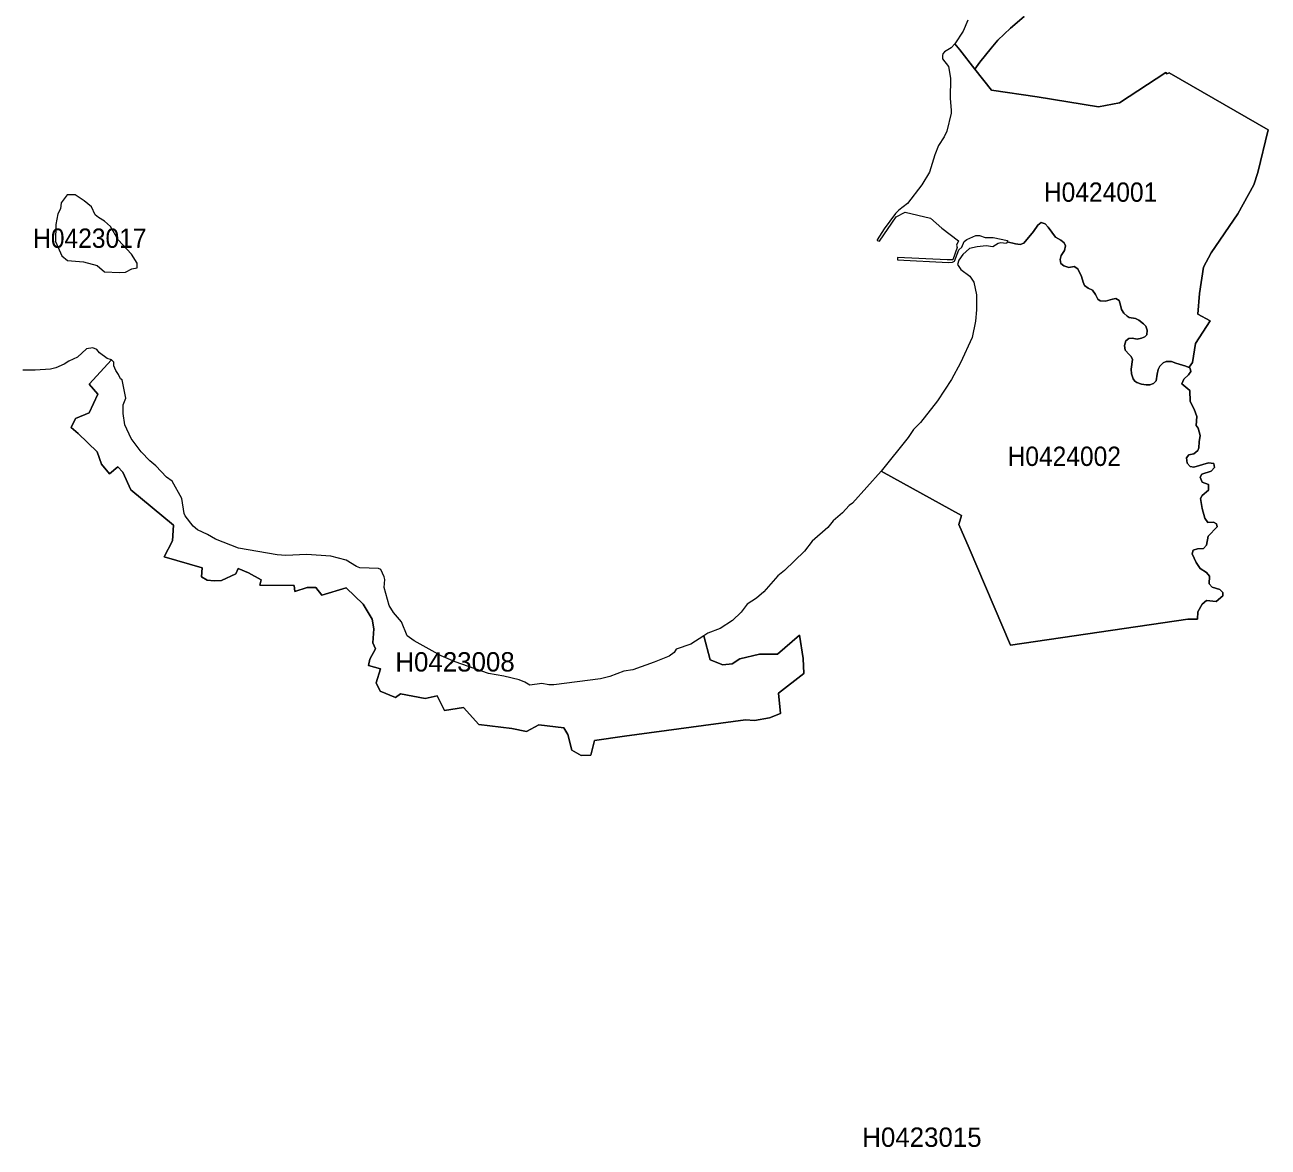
# Model space of a CAD drawing. Extents: x 369010 to 739155, y 6377141 to 6616555.
# Drawn here: x 591566 to 597996, y 6601631 to 6607435 of the extents above; entities that cross this region are included whole.
import ezdxf
from ezdxf.enums import TextEntityAlignment as Align

# ---------------------------------------------------------------- set-up
doc = ezdxf.new("R2010")
doc.units = 0
doc.header["$LTSCALE"] = 40
doc.layers.add('1', color=7, linetype='Continuous', lineweight=13)
doc.layers.add('2', color=7, linetype='Continuous')

msp = doc.modelspace()

# ---------------------------------------------------------------- linework, layer by layer
at = {"layer": '1'}
for points in [[(596443.15, 6607459.16), (596417.83, 6607402.56), (596374.8, 6607337.35), (596400.62, 6607305.08), (596479.4, 6607205.12), (596505.21, 6607242.68), (596563.47, 6607314.51), (596598.72, 6607355.56), (596663.6, 6607418.28), (596734.6, 6607477.37)], [(596734.6, 6607477.37), (596663.6, 6607418.28), (596598.72, 6607355.56), (596563.47, 6607314.51), (596505.21, 6607242.68), (596479.4, 6607205.12), (596564.8, 6607097.04), (596800.81, 6607062.62), (597119.23, 6607010.32), (597227.14, 6607031), (597465.97, 6607188.73), (597472.59, 6607181.45), (597483.18, 6607186.74), (597995.74, 6606891.32), (597942.45, 6606672.03), (597921.1, 6606608.31), (597838.35, 6606458.2), (597701.64, 6606254.96), (597662.09, 6606180.98), (597640.9, 6606044.93), (597632.63, 6605938.02), (597696.02, 6605904.92), (597620.38, 6605786.08), (597604.66, 6605688.93), (597587.28, 6605663.78), (597590.42, 6605660.47), (597593.24, 6605657.82), (597596.55, 6605642.1), (597584.63, 6605624.88), (597558.98, 6605602.37), (597549.71, 6605577.88), (597590.59, 6605543.46), (597592.91, 6605486.52), (597613.26, 6605446.8), (597627.17, 6605409.73), (597623.19, 6605362.06), (597634.45, 6605349.48), (597644.38, 6605310.43), (597638.42, 6605278.65), (597637.92, 6605248.03), (597632.63, 6605232.8), (597610.78, 6605216.25), (597586.45, 6605210.96), (597573.21, 6605195.07), (597577.52, 6605168.59), (597592.74, 6605150.05), (597611.94, 6605147.4), (597687.91, 6605169.25), (597715.55, 6605166.6), (597717.53, 6605144.76), (597701.64, 6605126.88), (597652.82, 6605110.99), (597643.55, 6605095.93), (597654.14, 6605070.11), (597687.24, 6605056.87), (597687.91, 6605028.41), (597654.14, 6605001.43), (597646.2, 6604985.54), (597654.14, 6604933.41), (597668.71, 6604883.76), (597684.1, 6604861.41), (597713.23, 6604862.08), (597728.29, 6604853.47), (597732.26, 6604838.41), (597686.09, 6604790.74), (597676.82, 6604743.08), (597662.09, 6604726.69), (597631.14, 6604724.71), (597608.63, 6604717.42), (597602.01, 6604698.23), (597623.86, 6604654.53), (597645.04, 6604624.08), (597676.65, 6604602.4), (597692.38, 6604584.19), (597691.05, 6604544.47), (597706.77, 6604527.26), (597745.17, 6604515.34), (597761.06, 6604499.62)], [(596374.8, 6607337.35), (596356.26, 6607316.33), (596322.66, 6607295.65), (596313.56, 6607285.38), (596310.91, 6607276.28), (596312.57, 6607259.4), (596342.52, 6607219.68), (596353.94, 6607159.11), (596350.97, 6607054.51), (596357.25, 6606993.27), (596356.26, 6606977.55), (596334.58, 6606884.2), (596321.01, 6606856.56), (596290.89, 6606811.05), (596271.36, 6606762.39), (596245.04, 6606672.36), (596205.65, 6606607.15), (596131.34, 6606511.16), (596085.17, 6606476.24), (596068.45, 6606458.53), (596010.19, 6606379.58), (595973.45, 6606323.31), (595974.11, 6606319.01), (595985.2, 6606315.7), (596072.09, 6606442.31), (596118.1, 6606465.31), (596250.34, 6606435.03), (596307.93, 6606383.06), (596393.83, 6606318.18), (596383.74, 6606294.84), (596388.2, 6606283.59), (596364.54, 6606220.04), (596335.57, 6606219.04), (596078.55, 6606230.96), (596079.21, 6606219.37), (596343.52, 6606206.3), (596363.21, 6606208.12), (596373.8, 6606212.42), (596396.98, 6606271.34), (596411.37, 6606284.42), (596423.46, 6606314.04), (596437.19, 6606324.63), (596484.53, 6606345.32), (596502.4, 6606344.66), (596531.86, 6606335.06), (596573.4, 6606335.06), (596647.71, 6606319.67), (596646.06, 6606313.38), (596688.92, 6606302.29), (596712.92, 6606298.15), (596732.78, 6606306.43), (596782.27, 6606366.84), (596804.12, 6606399.11), (596821.33, 6606412.85), (596841.85, 6606406.56), (596858.4, 6606388.68), (596895.47, 6606336.55), (596922.95, 6606320.83), (596940.82, 6606307.75), (596947.61, 6606292.69), (596942.81, 6606268.69), (596925.6, 6606241.88), (596919.47, 6606221.36), (596923.28, 6606201), (596939.66, 6606187.93), (596965.81, 6606179.65), (596991.8, 6606185.11), (597011, 6606173.53), (597030.36, 6606132.98), (597038.47, 6606104.84), (597046.08, 6606086.31), (597064.62, 6606073.23), (597087.95, 6606062.97), (597103.02, 6606041.13), (597115.43, 6606015.97), (597127.68, 6606007.2), (597154.49, 6606005.71), (597190.07, 6606016.8), (597207.78, 6606020.11), (597226.15, 6606009.85), (597231.78, 6605985.85), (597237.24, 6605963.17), (597250.31, 6605943.31), (597266.04, 6605928.25), (597277.62, 6605921.3), (597309.9, 6605916.5), (597327.11, 6605907.56), (597351.11, 6605889.03), (597363.52, 6605876.12), (597370.3, 6605856.09), (597367.66, 6605832.09), (597357.89, 6605822), (597340.18, 6605813.89), (597318.17, 6605809.75), (597292.85, 6605813.89), (597274.97, 6605812.4), (597259.75, 6605800.15), (597253.62, 6605776.15), (597256.44, 6605751.99), (597276.96, 6605729.65)], [(597276.96, 6605729.65), (597287.22, 6605720.05), (597294.17, 6605704.32), (597287.88, 6605653.52), (597289.21, 6605629.52), (597297.48, 6605604.03), (597306.42, 6605592.44), (597316.68, 6605585.49), (597340.02, 6605576.56), (597364.84, 6605573.25), (597383.38, 6605573.25), (597402.58, 6605580.03), (597416.31, 6605593.77), (597421.11, 6605628.69), (597427.73, 6605652.03), (597435.84, 6605669.9), (597453.06, 6605687.61), (597468.12, 6605694.56), (597496.25, 6605693.9), (597518.93, 6605684.96), (597552.19, 6605675.53), (597569.41, 6605670.07), (597590.42, 6605660.47), (597587.28, 6605663.78), (597604.66, 6605688.93), (597620.38, 6605786.08), (597696.02, 6605904.92), (597632.63, 6605938.02), (597640.9, 6606044.93), (597662.09, 6606180.98), (597701.64, 6606254.96), (597838.35, 6606458.2), (597921.1, 6606608.31), (597942.45, 6606672.03), (597995.74, 6606891.32), (597483.18, 6607186.74), (597472.59, 6607181.45), (597465.97, 6607188.73), (597227.14, 6607031), (597119.23, 6607010.32), (596800.81, 6607062.62), (596564.8, 6607097.04), (596479.4, 6607205.12), (596400.62, 6607305.08), (596374.8, 6607337.35)], [(597416.31, 6605593.77), (597402.58, 6605580.03), (597383.38, 6605573.25), (597364.84, 6605573.25), (597340.02, 6605576.56), (597316.68, 6605585.49), (597306.42, 6605592.44), (597297.48, 6605604.03), (597289.21, 6605629.52), (597287.88, 6605653.52), (597294.17, 6605704.32), (597287.22, 6605720.05), (597276.96, 6605729.65), (597256.44, 6605751.99), (597253.62, 6605776.15), (597259.75, 6605800.15), (597274.97, 6605812.4), (597292.85, 6605813.89), (597318.17, 6605809.75), (597340.18, 6605813.89), (597357.89, 6605822), (597367.66, 6605832.09), (597370.3, 6605856.09), (597363.52, 6605876.12), (597351.11, 6605889.03), (597327.11, 6605907.56), (597309.9, 6605916.5), (597277.62, 6605921.3), (597266.04, 6605928.25), (597250.31, 6605943.31), (597237.24, 6605963.17), (597231.78, 6605985.85), (597226.15, 6606009.85), (597207.78, 6606020.11), (597190.07, 6606016.8), (597154.49, 6606005.71), (597127.68, 6606007.2), (597115.43, 6606015.97), (597103.02, 6606041.13), (597087.95, 6606062.97), (597064.62, 6606073.23), (597046.08, 6606086.31), (597038.47, 6606104.84), (597030.36, 6606132.98), (597011, 6606173.53), (596991.8, 6606185.11), (596965.81, 6606179.65), (596939.66, 6606187.93), (596923.28, 6606201), (596919.47, 6606221.36), (596925.6, 6606241.88), (596942.81, 6606268.69), (596947.61, 6606292.69), (596940.82, 6606307.75), (596922.95, 6606320.83), (596895.47, 6606336.55), (596858.4, 6606388.68), (596841.85, 6606406.56), (596821.33, 6606412.85), (596804.12, 6606399.11), (596782.27, 6606366.84), (596732.78, 6606306.43), (596712.92, 6606298.15), (596688.92, 6606302.29), (596646.06, 6606313.38)], [(596646.06, 6606313.38), (596643.41, 6606303.28), (596611.63, 6606307.75), (596599.72, 6606303.78), (596572.74, 6606286.9), (596537.16, 6606291.86), (596490.49, 6606286.57), (596450.6, 6606278.13), (596416.01, 6606247.34), (596395.82, 6606217.06), (596388.87, 6606194.71), (596406.74, 6606170.05), (596453.58, 6606135.13), (596474.27, 6606104.35), (596488.17, 6606039.14), (596487.51, 6605961.35), (596481.55, 6605902.1), (596464.34, 6605817.86), (596404.75, 6605687.28), (596357.59, 6605600.72), (596285.76, 6605490.66), (596197.54, 6605378.61), (596161.96, 6605342.37), (596134.65, 6605300.16), (595994.64, 6605126.88), (596409.88, 6604897.16), (596396.64, 6604851.48), (596449.77, 6604728.18), (596662.61, 6604227.53), (597580, 6604361.09), (597614.92, 6604361.09), (597630.81, 6604361.76), (597632.79, 6604398.83), (597654.64, 6604438.38), (597677.65, 6604456.92), (597727.3, 6604452.29), (597761.72, 6604481.75), (597761.06, 6604499.62), (597745.17, 6604515.34), (597706.77, 6604527.26), (597691.05, 6604544.47), (597692.38, 6604584.19), (597676.65, 6604602.4), (597645.04, 6604624.08), (597623.86, 6604654.53), (597602.01, 6604698.23), (597608.63, 6604717.42), (597631.14, 6604724.71), (597662.09, 6604726.69), (597676.82, 6604743.08), (597686.09, 6604790.74), (597732.26, 6604838.41), (597728.29, 6604853.47), (597713.23, 6604862.08), (597684.1, 6604861.41), (597668.71, 6604883.76), (597654.14, 6604933.41), (597646.2, 6604985.54), (597654.14, 6605001.43), (597687.91, 6605028.41), (597687.24, 6605056.87), (597654.14, 6605070.11), (597643.55, 6605095.93), (597652.82, 6605110.99), (597701.64, 6605126.88), (597717.53, 6605144.76), (597715.55, 6605166.6), (597687.91, 6605169.25), (597611.94, 6605147.4), (597592.74, 6605150.05), (597577.52, 6605168.59), (597573.21, 6605195.07), (597586.45, 6605210.96), (597610.78, 6605216.25), (597632.63, 6605232.8), (597637.92, 6605248.03), (597638.42, 6605278.65), (597644.38, 6605310.43), (597634.45, 6605349.48), (597623.19, 6605362.06), (597627.17, 6605409.73), (597613.26, 6605446.8), (597592.91, 6605486.52), (597590.59, 6605543.46), (597549.71, 6605577.88), (597558.98, 6605602.37), (597584.63, 6605624.88), (597596.55, 6605642.1), (597593.24, 6605657.82), (597590.42, 6605660.47), (597569.41, 6605670.07), (597552.19, 6605675.53), (597518.93, 6605684.96), (597496.25, 6605693.9), (597468.12, 6605694.56), (597453.06, 6605687.61), (597435.84, 6605669.9), (597427.73, 6605652.03), (597421.11, 6605628.69), (597416.31, 6605593.77)], [(591828.4, 6605398.64), (591898.25, 6605428.1), (591944.26, 6605525.58), (591898.25, 6605577.05), (592013.44, 6605702.34), (591991.26, 6605709.46), (591952.2, 6605737.76), (591937.64, 6605755.13), (591916.95, 6605765.06), (591885.01, 6605758.78), (591837.51, 6605715.91), (591793.98, 6605695.22), (591769.98, 6605679.33), (591726.45, 6605660.47), (591698.98, 6605655), (591619.21, 6605649.21), (591555.82, 6605648.55)], [(592013.44, 6605702.34), (591898.25, 6605577.05), (591944.26, 6605525.58), (591898.25, 6605428.1), (591828.4, 6605398.64), (591806.39, 6605352.63), (591841.15, 6605320.69), (591940.45, 6605226.85), (591962.63, 6605162.46), (592003.01, 6605112.81), (592047.2, 6605149.56), (592072.85, 6605122.08), (592113.4, 6605030.06), (592334.02, 6604848.01), (592330.21, 6604767.08), (592286.19, 6604684.32), (592482.97, 6604627.22), (592479.83, 6604580.06), (592509.45, 6604563.17), (592545.7, 6604560.03), (592582.77, 6604561.19), (592656.75, 6604594.95), (592669.49, 6604623.58), (592723.45, 6604600.25), (592787.83, 6604565.33), (592780.55, 6604537.85), (592959.13, 6604535.7), (592962.93, 6604505.08), (593025.33, 6604524.12), (593070.84, 6604525.27), (593101.46, 6604486.05), (593228.07, 6604523.29), (593316.28, 6604438.72), (593361.63, 6604360.6), (593370.9, 6604310.78), (593365.6, 6604238.29), (593379.01, 6604207.34), (593349.38, 6604154.88), (593342.6, 6604120.78), (593405.16, 6604104.89), (593383.31, 6604032.57), (593403.5, 6603989.54), (593483.44, 6603955.78), (593508.1, 6603975.8), (593636.2, 6603950.64), (593698.93, 6603964.71), (593735.67, 6603888.08), (593833.98, 6603904.97), (593913.09, 6603815.76), (594083.73, 6603795.73), (594160.02, 6603780.18), (594224.9, 6603813.94), (594352.67, 6603799.37), (594374.02, 6603764.62), (594394.71, 6603684.51), (594442.37, 6603656.71), (594493.68, 6603657.54), (594511.72, 6603733.17), (594667.29, 6603756.18), (595292.24, 6603840.75), (595340.07, 6603837.61), (595416.2, 6603851.18), (595474.46, 6603873.02), (595464.03, 6603979.28), (595595.27, 6604080.23), (595591.14, 6604157.36), (595572.43, 6604279), (595458.24, 6604180.7), (595365.06, 6604180.7), (595264.1, 6604156.7), (595224.21, 6604130.05), (595176.38, 6604124.75), (595109.85, 6604151.4), (595076.92, 6604275.36), (595009.56, 6604232.5), (594934.09, 6604206.35), (594924.16, 6604189.63), (594898.5, 6604169.11), (594821.38, 6604138.16), (594709.99, 6604099.6), (594663.82, 6604092.81), (594591.49, 6604065.34), (594542.67, 6604053.26), (594300.87, 6604021.31), (594275.71, 6604020.98), (594240.29, 6604027.93), (594176.9, 6604020.65), (594151.25, 6604036.04), (594121.63, 6604046.64), (594042.52, 6604066.99), (593963.4, 6604079.9), (593790.78, 6604140.48), (593718.96, 6604170.76), (593579.93, 6604249.21), (593543.69, 6604274.54), (593513.73, 6604348.02), (593471.86, 6604395.19), (593449.85, 6604432.1), (593423.53, 6604524.94), (593427.17, 6604565.82)], [(593427.17, 6604565.82), (593424.19, 6604580.06), (593406.65, 6604618.29), (593394.9, 6604622.92), (593299.24, 6604626.4), (593281.36, 6604632.85), (593228.4, 6604666.28), (593149.12, 6604686.81), (593021.85, 6604695.58), (592915.1, 6604690.78), (592871.08, 6604694.42), (592671.31, 6604728.68), (592552.81, 6604775.35), (592511.27, 6604799.51), (592459.47, 6604822.85), (592436.8, 6604842.88), (592395.59, 6604896), (592390.62, 6604907.75), (592377.88, 6604984.88), (592327.4, 6605075.24), (592297.77, 6605096.26), (592243.32, 6605153.86), (592212.04, 6605180.67), (592167.19, 6605227.01), (592116.21, 6605295.86), (592082.95, 6605367.03), (592074.18, 6605424.62), (592073.68, 6605470.47), (592087.58, 6605503.73), (592069.38, 6605599.4), (592060.94, 6605603.7), (592051.01, 6605626.37), (592035.78, 6605647.06), (592026.51, 6605671.56), (592026.35, 6605689.6), (592016.42, 6605701.51), (592013.44, 6605702.34)], [(597761.06, 6604499.62), (597761.72, 6604481.75), (597727.3, 6604452.29), (597677.65, 6604456.92), (597654.64, 6604438.38), (597632.79, 6604398.83), (597630.81, 6604361.76), (597614.92, 6604361.09), (597580, 6604361.09), (596662.61, 6604227.53), (596449.77, 6604728.18), (596396.64, 6604851.48), (596409.88, 6604897.16), (595994.64, 6605126.88), (595846.01, 6604961.87), (595829.79, 6604949.3), (595794.54, 6604911.06), (595746.21, 6604870.02), (595718.74, 6604835.93), (595638.14, 6604764.59), (595597.92, 6604712.79), (595494.15, 6604612.99), (595460.55, 6604585.02), (595387.4, 6604501.94), (595349.83, 6604470), (595302, 6604438.05), (595270.06, 6604396.84), (595225.54, 6604354.31), (595161.32, 6604313.43), (595098.1, 6604288.77), (595076.92, 6604275.36), (595109.85, 6604151.4), (595176.38, 6604124.75), (595224.21, 6604130.05), (595264.1, 6604156.7), (595365.06, 6604180.7), (595458.24, 6604180.7), (595572.43, 6604279), (595591.14, 6604157.36), (595595.27, 6604080.23), (595464.03, 6603979.28), (595474.46, 6603873.02), (595416.2, 6603851.18), (595340.07, 6603837.61), (595292.24, 6603840.75), (594667.29, 6603756.18), (594511.72, 6603733.17), (594493.68, 6603657.54), (594442.37, 6603656.71), (594394.71, 6603684.51), (594374.02, 6603764.62), (594352.67, 6603799.37), (594224.9, 6603813.94), (594160.02, 6603780.18), (594083.73, 6603795.73), (593913.09, 6603815.76), (593833.98, 6603904.97), (593735.67, 6603888.08), (593698.93, 6603964.71), (593636.2, 6603950.64), (593508.1, 6603975.8), (593483.44, 6603955.78), (593403.5, 6603989.54), (593383.31, 6604032.57), (593405.16, 6604104.89), (593342.6, 6604120.78), (593349.38, 6604154.88), (593379.01, 6604207.34), (593365.6, 6604238.29), (593370.9, 6604310.78), (593361.63, 6604360.6), (593316.28, 6604438.72), (593228.07, 6604523.29), (593101.46, 6604486.05), (593070.84, 6604525.27), (593025.33, 6604524.12), (592962.93, 6604505.08), (592959.13, 6604535.7), (592780.55, 6604537.85), (592787.83, 6604565.33), (592723.45, 6604600.25), (592669.49, 6604623.58), (592656.75, 6604594.95), (592582.77, 6604561.19), (592545.7, 6604560.03), (592509.45, 6604563.17), (592479.83, 6604580.06), (592482.97, 6604627.22), (592286.19, 6604684.32), (592330.21, 6604767.08), (592334.02, 6604848.01), (592113.4, 6605030.06), (592072.85, 6605122.08), (592047.2, 6605149.56), (592003.01, 6605112.81), (591962.63, 6605162.46), (591940.45, 6605226.85), (591841.15, 6605320.69), (591806.39, 6605352.63), (591828.4, 6605398.64)]]:
    msp.add_lwpolyline(points, dxfattribs=at)
msp.add_lwpolyline([(592056.3, 6606153.5), (592086.42, 6606154.99), (592118.7, 6606173.53), (592147.33, 6606178.49), (592146.34, 6606201.5), (592117.21, 6606248.5), (592048.85, 6606322.48), (592009.63, 6606392.49), (591978.35, 6606419.96), (591946.57, 6606438), (591928.86, 6606452.07), (591910.99, 6606494.44), (591873.59, 6606525.56), (591826.09, 6606556.01), (591785.21, 6606555.02), (591753.93, 6606514.47), (591751.28, 6606483.02), (591737.38, 6606457.53), (591725.96, 6606401.92), (591724.8, 6606314.54), (591757.24, 6606241.05), (591787.36, 6606216.56), (591869.61, 6606209.94), (591940.61, 6606190.58), (591978.18, 6606156.98)], close=True, dxfattribs=at)

# ---------------------------------------------------------------- texts
at = {"layer": '2', "width": 0.95}
for s, p in [('H0424001', (597129.19, 6606519.74)), ('H0423017', (591902.05, 6606281.59)), ('H0424002', (596941.34, 6605153.59))]:
    msp.add_text(s, height=100, dxfattribs=at).set_placement(p, align=Align.CENTER)
at = {"layer": '2'}
for s, p in [('H0423008', (593790.79, 6604090.48)), ('H0423015', (596205.4, 6601632.1))]:
    msp.add_text(s, height=100, dxfattribs=at).set_placement(p, align=Align.CENTER)

doc.saveas('drawing.dxf')
